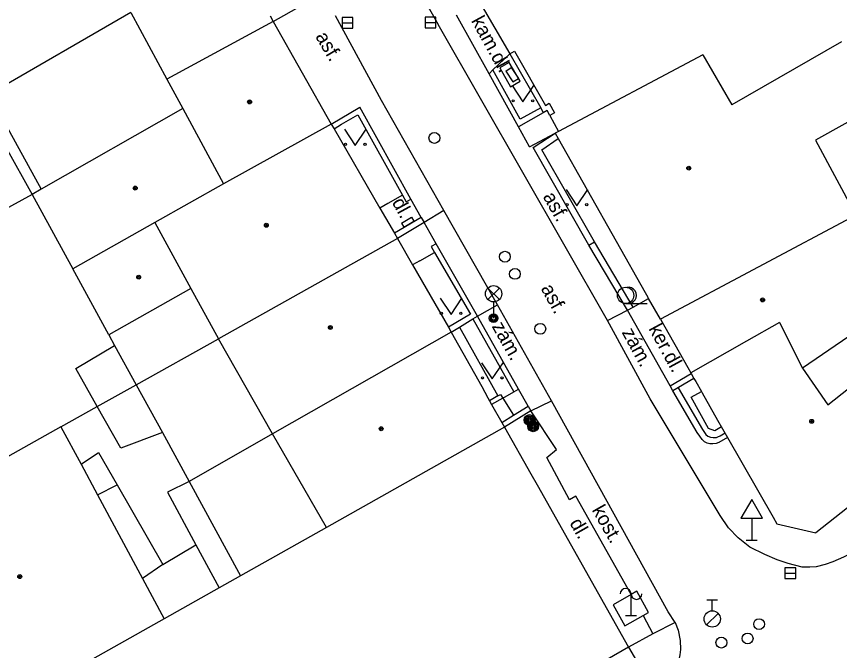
# Model space of a CAD drawing. Extents: x -598233 to -596890, y -1157848 to -1156431.
# Drawn here: x -597402.51 to -597364.59, y -1157477.42 to -1157448.22 of the extents above; entities that cross this region are included whole.
import ezdxf

# ---------------------------------------------------------------- set-up
doc = ezdxf.new("R2010")
doc.units = 0
for name, color, linetype in [('Level 10', 7, 'Continuous'), ('Level 11', 7, 'Continuous'), ('Level 24', 7, 'Continuous'), ('Level 25', 7, 'Continuous'), ('Level 26', 7, 'Continuous'), ('Level 27', 7, 'Continuous'), ('Level 28', 7, 'Continuous'), ('Level 33', 7, 'Continuous'), ('Level 34', 7, 'Continuous'), ('Level 36', 7, 'Continuous'), ('Level 39', 7, 'Continuous'), ('Level 40', 7, 'Continuous'), ('Level 5', 7, 'Continuous'), ('Level 7', 7, 'Continuous'), ('Level 8', 7, 'Continuous')]:
    doc.layers.add(name, color=color, linetype=linetype)

msp = doc.modelspace()

# ---------------------------------------------------------------- linework, layer by layer
at = {"layer": 'Level 10'}
for points in [[(-597398.52, -1157421.2199), (-597383.08, -1157448.59)], [(-597380.35, -1157461.51), (-597382.82, -1157457.16), (-597385.69, -1157452.09), (-597387.82, -1157448.2)], [(-597375.28, -1157462.23), (-597383.08, -1157448.59)], [(-597377.87, -1157465.93), (-597380.35, -1157461.51)], [(-597368.72, -1157472.66), (-597369.27, -1157472.24), (-597369.71, -1157471.78), (-597370.1, -1157471.21), (-597373.32, -1157465.83), (-597375.28, -1157462.23)], [(-597372.17, -1157476.13), (-597372.49, -1157475.64), (-597377.87, -1157465.93)], [(-597362.91, -1157472.16), (-597363.48, -1157472.6), (-597363.96, -1157472.9), (-597364.42, -1157473.13), (-597364.91, -1157473.34), (-597365.26, -1157473.46)], [(-597366.31, -1157473.58), (-597366.96, -1157473.41), (-597367.47, -1157473.25), (-597368.04, -1157473), (-597368.72, -1157472.66)], [(-597365.26, -1157473.46), (-597365.67, -1157473.57), (-597365.97, -1157473.59), (-597366.31, -1157473.58)], [(-597372.17, -1157476.13), (-597372.03, -1157476.48), (-597371.93, -1157476.96), (-597371.92, -1157477.37), (-597371.95, -1157477.63), (-597372.01, -1157477.91), (-597372.13, -1157478.24), (-597372.29, -1157478.54), (-597372.45, -1157478.78), (-597372.65, -1157479.01)]]:
    msp.add_lwpolyline(points, dxfattribs=at)
at = {"layer": 'Level 11'}
for points in [[(-597380.74, -1157450.86), (-597382.24, -1157448.17)], [(-597380.56, -1157450.68), (-597379.79, -1157449.94)], [(-597403.78, -1157451.82), (-597401.37, -1157456.18)], [(-597404.23, -1157452.07), (-597401.79, -1157456.42)], [(-597378.88, -1157454.23), (-597379.39, -1157453.3)], [(-597401.79, -1157456.42), (-597414.79, -1157463.54)], [(-597384.73, -1157456.46), (-597385.4099, -1157456.84)], [(-597385.4099, -1157456.84), (-597385.77, -1157457.05)], [(-597382.82, -1157457.16), (-597383.73, -1157457.71)], [(-597383.93, -1157459.48), (-597383.25, -1157459.09)], [(-597383.93, -1157459.48), (-597384.26, -1157459.67)], [(-597381.27, -1157462.02), (-597380.35, -1157461.51)], [(-597375.28, -1157462.23), (-597374.36, -1157461.75)], [(-597372.39, -1157465.24), (-597374.36, -1157461.75)], [(-597382.1, -1157462.53), (-597380.33, -1157465.69)], [(-597398.25, -1157462.89), (-597397.99, -1157463.37)], [(-597398.79, -1157466.19), (-597399.78, -1157464.44), (-597397.99, -1157463.37)], [(-597397.99, -1157463.37), (-597397, -1157465.19)], [(-597397, -1157465.19), (-597393.21, -1157463.07)], [(-597372.39, -1157465.24), (-597371.43, -1157464.67)], [(-597398.79, -1157466.19), (-597397, -1157465.19)], [(-597397, -1157465.19), (-597395.79, -1157467.39)], [(-597372.03, -1157465.32), (-597370.9, -1157467.25), (-597370.75, -1157467.48), (-597370.66, -1157467.55), (-597370.54, -1157467.6), (-597370.42, -1157467.62), (-597370.27, -1157467.61), (-597370.2, -1157467.58), (-597370.1, -1157467.53), (-597369.87, -1157467.4)], [(-597380.11, -1157465.8), (-597379.6, -1157465.51)], [(-597370.57, -1157467.9), (-597370.7, -1157467.87), (-597370.82, -1157467.81), (-597370.92, -1157467.71), (-597371.03, -1157467.56), (-597371.16, -1157467.38), (-597372.27, -1157465.47)], [(-597370.03, -1157467.13), (-597370.34, -1157467.3), (-597370.63, -1157467.2), (-597371.43, -1157465.76), (-597370.96, -1157465.49)], [(-597380.11, -1157465.8), (-597379.62, -1157466.59)], [(-597378.82, -1157466.39), (-597377.87, -1157465.93)], [(-597400.46, -1157467.13), (-597398.79, -1157466.19)], [(-597395.79, -1157467.39), (-597397.7, -1157468.1), (-597398.79, -1157466.19)], [(-597374.19, -1157474.84), (-597376.75, -1157470.32), (-597377.03, -1157470.48), (-597378.08, -1157468.54), (-597377.63, -1157468.17), (-597378.82, -1157466.39)], [(-597395.79, -1157467.39), (-597394.56, -1157469.64)], [(-597390.71, -1157467.44), (-597394.56, -1157469.64)], [(-597370.43, -1157467.91), (-597370.57, -1157467.9)], [(-597369.75, -1157467.62), (-597370.16, -1157467.85), (-597370.28, -1157467.89), (-597370.43, -1157467.91)], [(-597399.53, -1157468.85), (-597398.73, -1157468.3), (-597397.87, -1157469.8)], [(-597398.77, -1157470.25), (-597397.87, -1157469.8)], [(-597397.87, -1157469.8), (-597395.76, -1157473.4699)], [(-597394.56, -1157469.64), (-597395.56, -1157470.13), (-597394.25, -1157472.55)], [(-597394.56, -1157469.64), (-597392.19, -1157473.98)], [(-597395.76, -1157473.4699), (-597394.25, -1157472.55)], [(-597394.25, -1157472.55), (-597393.18, -1157474.54)], [(-597395.76, -1157473.4699), (-597396.7, -1157474.11)], [(-597373.64, -1157475.81), (-597373.19, -1157476.66), (-597374.32, -1157477.27)], [(-597372.17, -1157476.13), (-597373.19, -1157476.66)], [(-597374.32, -1157477.27), (-597373.09, -1157479.37)]]:
    msp.add_lwpolyline(points, dxfattribs=at)
at = {"layer": 'Level 24'}
for p, q in [((-597374.2, -1157475.82), (-597374.2, -1157474.82)), ((-597373.95, -1157475.82), (-597374.45, -1157475.82))]:
    msp.add_line(p, q, dxfattribs=at)
msp.add_lwpolyline([(-597380.2455, -1157450.5905), (-597379.7483, -1157451.4581), (-597379.3145, -1157451.2095), (-597379.8117, -1157450.3419)], close=True, dxfattribs=at)
for points in [[(-597384.78, -1157457.74), (-597384.31, -1157457.46)], [(-597384.78, -1157457.74), (-597384.67, -1157457.93)], [(-597384.67, -1157457.93), (-597384.2, -1157457.65)], [(-597384.31, -1157457.46), (-597384.2, -1157457.65)], [(-597373.94, -1157474.69), (-597374.19, -1157474.84), (-597375.03, -1157475.32)], [(-597373.4, -1157475.67), (-597373.94, -1157474.69)], [(-597375.03, -1157475.32), (-597374.48, -1157476.29)], [(-597374.48, -1157476.29), (-597373.64, -1157475.81), (-597373.4, -1157475.67)]]:
    msp.add_lwpolyline(points, dxfattribs=at)
for centre, start, end in [((-597374.45, -1157474.82), 0, 180), ((-597373.95, -1157474.82), 180, 0)]:
    msp.add_arc(centre, 0.25, start, end, dxfattribs=at)
at = {"layer": 'Level 25'}
for centre, radius in [((-597378.87, -1157466.81), 0.25), ((-597378.87, -1157466.81), 0.2), ((-597378.87, -1157466.81), 0.15), ((-597378.87, -1157466.81), 0.1), ((-597378.87, -1157466.81), 0.05), ((-597378.71, -1157467.1), 0.25), ((-597378.71, -1157467.1), 0.2), ((-597378.71, -1157467.1), 0.15), ((-597378.71, -1157467.1), 0.1), ((-597378.71, -1157467.1), 0.05)]:
    msp.add_circle(centre, radius, dxfattribs=at)
at = {"layer": 'Level 26'}
for points in [[(-597379.97, -1157450.74), (-597379.72, -1157450.58)], [(-597379.97, -1157450.74), (-597379.64, -1157451.24)], [(-597379.72, -1157450.58), (-597379.39, -1157451.08)], [(-597379.64, -1157451.24), (-597379.39, -1157451.08)]]:
    msp.add_lwpolyline(points, dxfattribs=at)
at = {"layer": 'Level 27'}
for p, q in [((-597387.51, -1157448.52), (-597387.01, -1157448.52)), ((-597383.69, -1157448.5), (-597383.19, -1157448.5)), ((-597367.11, -1157473.86), (-597366.61, -1157473.86))]:
    msp.add_line(p, q, dxfattribs=at)
for points in [[(-597383.69, -1157448.75), (-597383.19, -1157448.75), (-597383.19, -1157448.25), (-597383.69, -1157448.25)], [(-597387.51, -1157448.77), (-597387.01, -1157448.77), (-597387.01, -1157448.27), (-597387.51, -1157448.27)], [(-597367.11, -1157474.11), (-597366.61, -1157474.11), (-597366.61, -1157473.61), (-597367.11, -1157473.61)]]:
    msp.add_lwpolyline(points, close=True, dxfattribs=at)
at = {"layer": 'Level 28'}
for p, q in [((-597370.71, -1157475.095), (-597370.21, -1157475.095)), ((-597370.46, -1157475.595), (-597370.46, -1157475.095)), ((-597370.718, -1157476.242), (-597370.188, -1157475.712))]:
    msp.add_line(p, q, dxfattribs=at)
for centre, radius in [((-597383.26, -1157453.82), 0.25), ((-597380.01, -1157459.29), 0.25), ((-597379.55, -1157460.08), 0.25), ((-597378.38, -1157462.61), 0.25), ((-597370.46, -1157475.97), 0.375), ((-597368.3, -1157476.21), 0.25), ((-597368.83, -1157476.87), 0.25), ((-597370.04, -1157477.06), 0.25)]:
    msp.add_circle(centre, radius, dxfattribs=at)
at = {"layer": 'Level 33'}
for p, q in [((-597380.795, -1157461.26), (-597380.265, -1157460.73)), ((-597380.795, -1157460.73), (-597380.265, -1157461.26)), ((-597380.53, -1157461.37), (-597380.53, -1157462.12))]:
    msp.add_line(p, q, dxfattribs=at)
for centre, radius in [((-597380.53, -1157460.995), 0.375), ((-597380.53, -1157462.12), 0.2), ((-597380.53, -1157462.12), 0.1445), ((-597380.53, -1157462.12), 0.0876)]:
    msp.add_circle(centre, radius, dxfattribs=at)
at = {"layer": 'Level 34'}
for p, q in [((-597368.64, -1157471.332), (-597368.64, -1157472.35)), ((-597368.89, -1157472.35), (-597368.39, -1157472.35))]:
    msp.add_line(p, q, dxfattribs=at)
msp.add_lwpolyline([(-597369.14, -1157471.332), (-597368.14, -1157471.332), (-597368.64, -1157470.466)], close=True, dxfattribs=at)
at = {"layer": 'Level 36'}
msp.add_line((-597374.45, -1157461.445), (-597373.45, -1157461.445), dxfattribs=at)
for points in [[(-597379.68, -1157451.4099), (-597379.18, -1157452.1599), (-597378.68, -1157451.4099)], [(-597387.4, -1157453.4099), (-597386.9, -1157454.1599), (-597386.4, -1157453.4099)], [(-597377.19, -1157456.19), (-597376.69, -1157456.94), (-597376.19, -1157456.19)], [(-597382.99, -1157461.2), (-597382.49, -1157461.95), (-597381.99, -1157461.2)], [(-597381.09, -1157464.17), (-597380.59, -1157464.92), (-597380.09, -1157464.17)]]:
    msp.add_lwpolyline(points, dxfattribs=at)
for centre, radius in [((-597379.6302, -1157452.1097), 0.05), ((-597378.7308, -1157452.1097), 0.05), ((-597387.3502, -1157454.1097), 0.05), ((-597386.4508, -1157454.1097), 0.05), ((-597377.1402, -1157456.8898), 0.05), ((-597376.2408, -1157456.8898), 0.05), ((-597374.45, -1157461.0696), 0.375), ((-597382.9402, -1157461.8998), 0.05), ((-597382.0408, -1157461.8998), 0.05), ((-597381.0402, -1157464.8698), 0.05), ((-597380.1408, -1157464.8698), 0.05)]:
    msp.add_circle(centre, radius, dxfattribs=at)
msp.add_arc((-597374.325, -1157461.0696), 0.375, 260.40593, 99.59407, dxfattribs=at)
at = {"layer": 'Level 39'}
for centre, radius in [((-597391.77, -1157452.1599), 0.09), ((-597391.77, -1157452.1599), 0.0398), ((-597371.54, -1157455.21), 0.09), ((-597371.54, -1157455.21), 0.0398), ((-597397.04, -1157456.13), 0.09), ((-597397.04, -1157456.13), 0.0398), ((-597391, -1157457.84), 0.09), ((-597391, -1157457.84), 0.0398), ((-597396.88, -1157460.23), 0.09), ((-597396.88, -1157460.23), 0.0398), ((-597368.14, -1157461.28), 0.09), ((-597368.14, -1157461.28), 0.0398), ((-597388.05, -1157462.55), 0.09), ((-597388.05, -1157462.55), 0.0398), ((-597365.88, -1157466.87), 0.09), ((-597365.88, -1157466.87), 0.0398), ((-597385.71, -1157467.21), 0.09), ((-597385.71, -1157467.21), 0.0398), ((-597402.36, -1157474.02), 0.09), ((-597402.36, -1157474.02), 0.0398)]:
    msp.add_circle(centre, radius, dxfattribs=at)
at = {"layer": 'Level 5'}
for points in [[(-597397.24, -1157448.04), (-597403.78, -1157451.82)], [(-597397.24, -1157448.04), (-597395.58, -1157451.11)], [(-597390.83, -1157448.2), (-597390.68, -1157448.46)], [(-597390.68, -1157448.46), (-597395.58, -1157451.11)], [(-597390.68, -1157448.46), (-597388.01, -1157453.18)], [(-597364.51, -1157449.4), (-597369.55, -1157452.29)], [(-597370.89, -1157449.99), (-597377.54, -1157453.52)], [(-597370.89, -1157449.99), (-597369.55, -1157452.29)], [(-597395.58, -1157451.11), (-597394.84, -1157452.46)], [(-597363, -1157452.4099), (-597365.7, -1157453.92)], [(-597394.84, -1157452.46), (-597401.37, -1157456.18)], [(-597394.84, -1157452.46), (-597392.9699, -1157455.94)], [(-597388.01, -1157453.18), (-597392.9699, -1157455.94)], [(-597388.01, -1157453.18), (-597387.88, -1157453.4)], [(-597387.88, -1157453.4), (-597385.77, -1157457.05)], [(-597377.54, -1157453.52), (-597377.69, -1157453.6)], [(-597377.69, -1157453.6), (-597377.55, -1157453.85)], [(-597377.55, -1157453.85), (-597373.55, -1157460.93)], [(-597365.7, -1157453.92), (-597363.84, -1157457.38)], [(-597401.37, -1157456.18), (-597401.79, -1157456.42)], [(-597392.9699, -1157455.94), (-597396.13, -1157457.7199)], [(-597401.79, -1157456.42), (-597399.9099, -1157459.85)], [(-597385.77, -1157457.05), (-597385.1, -1157458.21), (-597384.96, -1157458.45)], [(-597396.13, -1157457.7199), (-597399.9099, -1157459.85)], [(-597396.13, -1157457.7199), (-597394.4699, -1157460.76)], [(-597363.84, -1157457.38), (-597372.85, -1157462.17)], [(-597384.96, -1157458.45), (-597393.21, -1157463.07)], [(-597384.96, -1157458.45), (-597384.26, -1157459.67)], [(-597398.25, -1157462.89), (-597399.9099, -1157459.85)], [(-597384.26, -1157459.67), (-597382.61, -1157462.54)], [(-597394.4699, -1157460.76), (-597398.25, -1157462.89)], [(-597394.4699, -1157460.76), (-597393.21, -1157463.07)], [(-597373.55, -1157460.93), (-597373.43, -1157461.15)], [(-597372.85, -1157462.17), (-597373.39, -1157461.22), (-597373.43, -1157461.15)], [(-597361.74, -1157461.3), (-597366.3, -1157464.42)], [(-597372.85, -1157462.17), (-597371.59, -1157464.39), (-597371.45, -1157464.64)], [(-597382.61, -1157462.54), (-597382.49, -1157462.76)], [(-597367.36, -1157462.32), (-597368.88, -1157463.18)], [(-597367.36, -1157462.32), (-597366.3, -1157464.42)], [(-597365.14, -1157466.11), (-597360.75, -1157462.64)], [(-597382.49, -1157462.76), (-597390.71, -1157467.44)], [(-597382.49, -1157462.76), (-597381.08, -1157465.27), (-597380.79, -1157465.79), (-597380.7199, -1157465.92)], [(-597390.71, -1157467.44), (-597393.21, -1157463.07)], [(-597368.88, -1157463.18), (-597371.45, -1157464.64)], [(-597366.3, -1157464.42), (-597365.14, -1157466.11)], [(-597371.45, -1157464.64), (-597371.43, -1157464.67), (-597371.3, -1157464.89)], [(-597371.3, -1157464.89), (-597371.22, -1157465.03), (-597370.96, -1157465.49)], [(-597370.96, -1157465.49), (-597370.92, -1157465.55), (-597370.21, -1157466.81)], [(-597380.7199, -1157465.92), (-597380.62, -1157466.09)], [(-597358.16, -1157466.06), (-597365.68, -1157472.01)], [(-597380.62, -1157466.09), (-597380.15, -1157466.92)], [(-597370.21, -1157466.81), (-597369.75, -1157467.62), (-597367.6599, -1157471.28)], [(-597400.46, -1157467.13), (-597409.82, -1157472.37)], [(-597400.46, -1157467.13), (-597399.53, -1157468.85)], [(-597380.03, -1157467.14), (-597388.23, -1157471.76)], [(-597380.15, -1157466.92), (-597380.03, -1157467.14)], [(-597380.03, -1157467.14), (-597378.82, -1157469.28), (-597378.53, -1157469.8), (-597374.32, -1157477.27)], [(-597388.23, -1157471.76), (-597390.71, -1157467.44)], [(-597399.53, -1157468.85), (-597398.77, -1157470.25)], [(-597398.77, -1157470.25), (-597396.7, -1157474.11)], [(-597367.6599, -1157471.28), (-597367.48, -1157471.59)], [(-597388.23, -1157471.76), (-597392.19, -1157473.98)], [(-597367.48, -1157471.59), (-597365.68, -1157472.01)], [(-597392.19, -1157473.98), (-597393.18, -1157474.54)], [(-597396.7, -1157474.11), (-597395.7, -1157475.96)], [(-597393.18, -1157474.54), (-597395.7, -1157475.96)], [(-597395.7, -1157475.96), (-597405.24, -1157481.33)], [(-597374.32, -1157477.27), (-597376.57, -1157478.58)]]:
    msp.add_lwpolyline(points, dxfattribs=at)
at = {"layer": 'Level 7'}
for points in [[(-597390.68, -1157448.46), (-597389.35, -1157447.71)], [(-597379.79, -1157449.94), (-597379.57, -1157449.82), (-597378.14, -1157452.32), (-597377.9699, -1157452.2199), (-597377.7199, -1157452.6599), (-597377.94, -1157452.78)], [(-597379.79, -1157449.94), (-597378.36, -1157452.44)], [(-597380.74, -1157450.86), (-597380.56, -1157450.68)], [(-597379.39, -1157453.3), (-597380.74, -1157450.86)], [(-597378.36, -1157452.44), (-597379.3, -1157452.96), (-597380.56, -1157450.68)], [(-597388.01, -1157453.18), (-597386.7, -1157452.4)], [(-597384.35, -1157456.64), (-597386.7, -1157452.4)], [(-597387.88, -1157453.4), (-597387.53, -1157453.18), (-597386.79, -1157452.75)], [(-597386.79, -1157452.75), (-597384.73, -1157456.46)], [(-597378.24, -1157452.6599), (-597379.39, -1157453.3)], [(-597378.36, -1157452.44), (-597378.24, -1157452.6599)], [(-597377.94, -1157452.78), (-597378.06, -1157452.56), (-597378.24, -1157452.6599)], [(-597378.88, -1157454.23), (-597377.69, -1157453.6)], [(-597376.14, -1157458.75), (-597378.71, -1157454.26), (-597377.69, -1157453.6)], [(-597378.31, -1157454.36), (-597377.55, -1157453.85)], [(-597375.88, -1157458.6), (-597378.31, -1157454.36)], [(-597384.73, -1157456.46), (-597384.56, -1157456.76), (-597384.35, -1157456.64)], [(-597383.87, -1157457.48), (-597385.1, -1157458.21)], [(-597383.87, -1157457.48), (-597383.73, -1157457.71), (-597384.96, -1157458.45)], [(-597383.18, -1157458.7), (-597383.4, -1157458.82), (-597383.25, -1157459.09)], [(-597381.27, -1157462.02), (-597383.18, -1157458.7)], [(-597374.36, -1157461.75), (-597376.14, -1157458.75), (-597375.88, -1157458.6)], [(-597374.1, -1157461.61), (-597375.88, -1157458.6)], [(-597383.25, -1157459.09), (-597381.6, -1157461.94)], [(-597374.36, -1157461.75), (-597374.1, -1157461.61), (-597373.39, -1157461.22)], [(-597381.6, -1157461.94), (-597382.61, -1157462.54)], [(-597382.1, -1157462.53), (-597381.48, -1157462.15)], [(-597381.48, -1157462.15), (-597381.27, -1157462.02)], [(-597381.48, -1157462.15), (-597379.6, -1157465.51)], [(-597379.38, -1157465.39), (-597381.27, -1157462.02)], [(-597382.49, -1157462.76), (-597382.1, -1157462.53)], [(-597371.3, -1157464.89), (-597372.27, -1157465.47), (-597372.39, -1157465.24)], [(-597380.33, -1157465.69), (-597380.7199, -1157465.92)], [(-597380.33, -1157465.69), (-597380.21, -1157465.63), (-597380.11, -1157465.8)], [(-597379.6, -1157465.51), (-597379.38, -1157465.39)], [(-597380.11, -1157465.8), (-597380.62, -1157466.09)], [(-597378.82, -1157466.39), (-597380.03, -1157467.14)], [(-597379.62, -1157466.59), (-597378.94, -1157466.17)], [(-597378.94, -1157466.17), (-597378.82, -1157466.39)], [(-597380.15, -1157466.92), (-597379.62, -1157466.59)]]:
    msp.add_lwpolyline(points, dxfattribs=at)
at = {"layer": 'Level 8'}
for points in [[(-597381.17, -1157447.58), (-597379.79, -1157449.94)], [(-597377.94, -1157452.78), (-597377.54, -1157453.52)], [(-597383.87, -1157457.48), (-597384.35, -1157456.64)], [(-597383.18, -1157458.7), (-597383.73, -1157457.71)], [(-597378.94, -1157466.17), (-597379.38, -1157465.39)]]:
    msp.add_lwpolyline(points, dxfattribs=at)

# ---------------------------------------------------------------- texts
at = {"layer": 'Level 40'}
for s, rotation, p in [('kam.dl.', 298.76765, (-597381.58, -1157448.42)), ('asf.', 300.54608, (-597388.76, -1157449.15)), ('dl.', 298.56584, (-597385.23, -1157456.78)), ('asf.', 299.49297, (-597378.28, -1157456.52)), ('asf.', 298.56584, (-597378.37, -1157460.75)), ('zám.', 299.33609, (-597380.63, -1157462.49)), ('zám.', 298.56584, (-597374.64, -1157462.77)), ('ker.dl.', 298.56584, (-597373.41, -1157462.6)), ('kost.', 299.50967, (-597376.02, -1157470.95)), ('dl.', 299.50967, (-597377.05, -1157471.55))]:
    msp.add_text(s, height=0.65, rotation=rotation, dxfattribs=at).set_placement(p)

doc.saveas('drawing.dxf')
